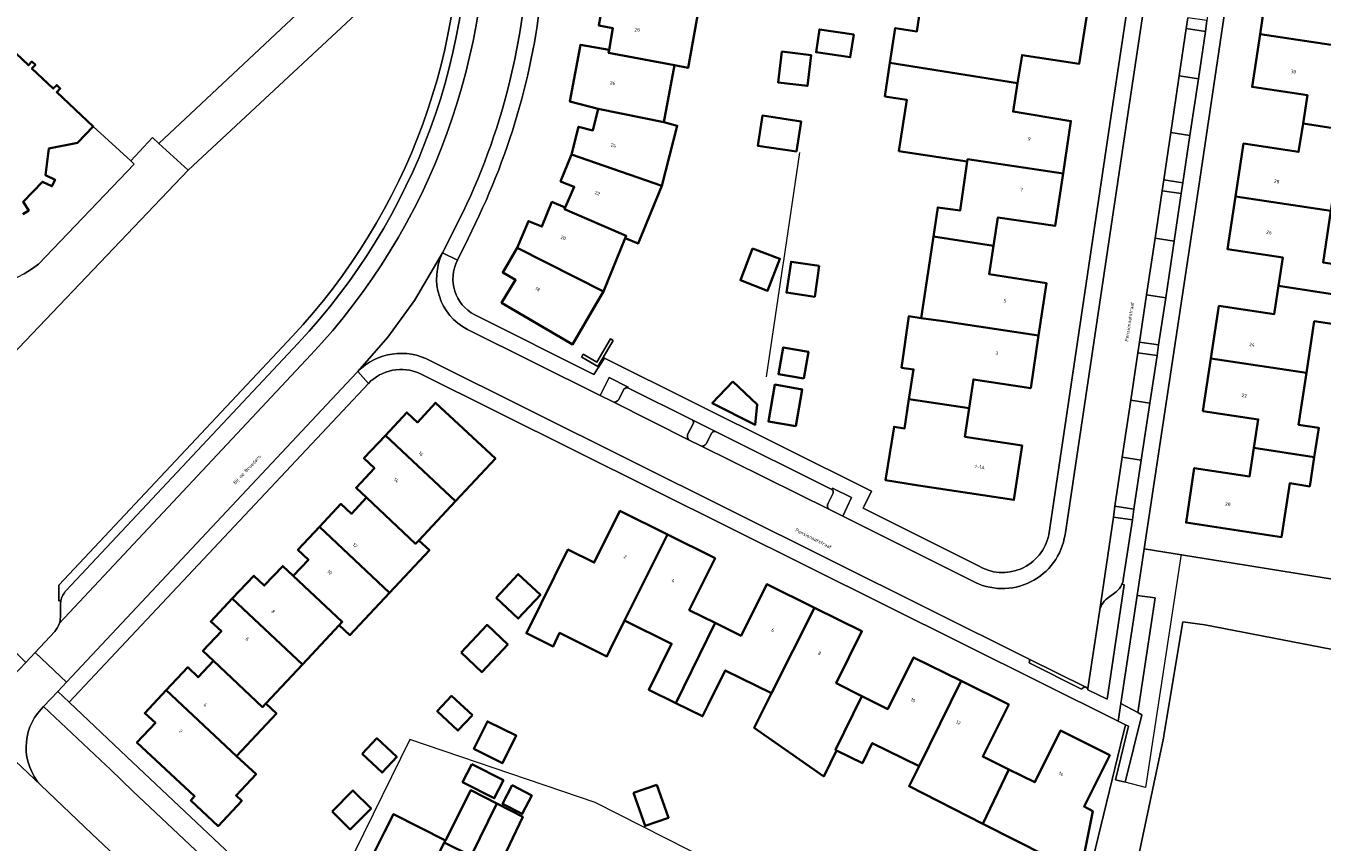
# Model space of a CAD drawing. Header units: metres. Extents: x 197700 to 204338, y 317132 to 325229.
# Tile 589 of 656: x 203223 to 203357, y 317785 to 317870. Entities that reach past the tile are written whole.
import ezdxf
from ezdxf.enums import TextEntityAlignment as Align

# ---------------------------------------------------------------- set-up
doc = ezdxf.new("R2010")
doc.units = ezdxf.units.M
for name, color, linetype, lineweight in [('B-WE-GR-BEPLANTING_CULTUUR_BODEMBEDEKKER-GV', 90, 'Continuous', 18), ('B-WE-GR-BEPLANTING_CULTUUR_BOSPLANTSOEN-GV', 90, 'Continuous', 18), ('B-WE-GR-BEPLANTING_CULTUUR_HEESTERS-GV', 90, 'Continuous', 18), ('B-WE-IE-TERREINAFSCHEIDING_KUNSTMATIG_HEKWERK-G', 20, 'IE-TERREINAFSCHEIDING-KUNSTMATIG', 18), ('B-WE-IE-TERREINAFSCHEIDING_KUNSTMATIG_MUUR-G', 90, 'IE-TERREINAFSCHEIDING-KUNSTMATIG-DICHT', 18), ('B-WE-IE-TERREINAFSCHEIDING_KUNSTMATIG_MUUR-GV', 90, 'Continuous', 18), ('B-WE-OG-BEBOUWING-GV', 7, 'Continuous', 35), ('B-WE-OG-BEBOUWING-T18', 10, 'Continuous', 18), ('B-WE-OG-TERREIN_CULTUURSCHEIDING-GV', 7, 'Continuous', 18), ('B-WE-OG-TERREIN_ERF-GV', 7, 'Continuous', 18), ('B-WE-OG-TOPOGRAFIE-T18', 10, 'Continuous', 18), ('B-WE-VH-VERHARDING_ASFALT-GV', 252, 'Continuous', 18), ('B-WE-VH-VERHARDING_BETONSTRAATSTEEN-GV', 252, 'Continuous', 18), ('B-WE-VH-VERHARDING_GESLOTEN-GV', 252, 'Continuous', 18), ('B-WE-VH-VERHARDING_OPEN-GV', 252, 'Continuous', 18), ('B-WE-VH-VERHARDING_STRAATBAKSTEEN-GV', 252, 'Continuous', 18), ('B-WE-VH-VERHARDING_TEGEL-GV', 252, 'Continuous', 18)]:
    doc.layers.add(name, color=color, linetype=linetype, lineweight=lineweight)
doc.styles.add('NLCS-ISO-M200-T18', font='NLCS-ISO.ttf', dxfattribs={"height": 0.36})
doc.linetypes.add('IE-TERREINAFSCHEIDING-KUNSTMATIG', pattern='A,4,[82,NLCS.SHX,S=0.75,R=90,X=0,Y=0],4,-2', length=10)
doc.linetypes.add('IE-TERREINAFSCHEIDING-KUNSTMATIG-DICHT', pattern='A,8,-1,[82,NLCS.SHX,S=0.75,R=90,X=0,Y=0],-1', length=10)

msp = doc.modelspace()

# ---------------------------------------------------------------- linework, layer by layer
at = {"layer": 'B-WE-GR-BEPLANTING_CULTUUR_BODEMBEDEKKER-GV'}
for points in [[(203285.526, 317832.054), (203285.543, 317832.132), (203283.576, 317833.132), (203282.636, 317831.258)], [(203282.636, 317831.258), (203283.91, 317830.625)], [(203284.571, 317830.849), (203285.1, 317831.919)], [(203292.279, 317828.332), (203291.743, 317827.271)], [(203294.609, 317827.512), (203292.171, 317828.741)], [(203293.679, 317826.329), (203294.211, 317827.378)], [(203291.949, 317826.59), (203293.013, 317826.064)], [(203306.418, 317819.435), (203307.787, 317818.751), (203308.701, 317820.674), (203306.736, 317821.669), (203306.667, 317821.533)], [(203306.783, 317821.134), (203306.258, 317820.095)]]:
    msp.add_lwpolyline(points, dxfattribs=at)
for points in [[(203283.91, 317830.625, 0.4064519), (203284.571, 317830.849)], [(203285.1, 317831.919, -0.2993113), (203285.526, 317832.054)], [(203292.171, 317828.741, -0.4214973), (203292.279, 317828.332)], [(203291.743, 317827.271, 0.4174785), (203291.949, 317826.59)], [(203294.211, 317827.378, -0.3795625), (203294.609, 317827.512)], [(203293.013, 317826.064, 0.4225625), (203293.679, 317826.329)], [(203306.667, 317821.533, -0.3206589), (203306.783, 317821.134)], [(203306.258, 317820.095, 0.4078238), (203306.418, 317819.435)]]:
    msp.add_lwpolyline(points, format="xyb", dxfattribs=at)
at = {"layer": 'B-WE-GR-BEPLANTING_CULTUUR_BOSPLANTSOEN-GV'}
msp.add_lwpolyline([(203343.318, 317758.325), (203344.779, 317757.591), (203354.905, 317768.442), (203357.869, 317771.976), (203362.519, 317798.933), (203362.905, 317801.169), (203363.37, 317804.011), (203345.293, 317807.506), (203343.014, 317807.796), (203341.092, 317796.241), (203341.039, 317795.73), (203334.078, 317762.927)], close=True, dxfattribs=at)
at = {"layer": 'B-WE-GR-BEPLANTING_CULTUUR_HEESTERS-GV'}
for points in [[(203345.527, 317870.126), (203343.531, 317870.396), (203343.37, 317869.288), (203345.367, 317868.991)], [(203341.056, 317853.612), (203340.895, 317852.475), (203342.87, 317852.197), (203343.031, 317853.312)], [(203338.368, 317835.685), (203340.363, 317835.389), (203340.519, 317836.512), (203338.525, 317836.791)], [(203337.948, 317819.492), (203335.984, 317819.804), (203335.826, 317818.665), (203337.802, 317818.375)], [(203336.575, 317795.016), (203329.352, 317765.281), (203334.078, 317762.927), (203341.039, 317795.73), (203341.092, 317796.241), (203343.014, 317807.796), (203345.293, 317807.506), (203363.37, 317804.011), (203364.554, 317811.256), (203339.022, 317815.361), (203338.292, 317810.514), (203340.144, 317810.29), (203338.363, 317798.389), (203338.782, 317798.163), (203337.066, 317791.173), (203336.046, 317791.436), (203337.394, 317796.979), (203337.084, 317797.112)], [(203338.292, 317810.514), (203336.61, 317799.335), (203338.363, 317798.389), (203340.144, 317810.29)]]:
    msp.add_lwpolyline(points, close=True, dxfattribs=at)
for points in [[(203333.199, 317800.904), (203333.173, 317800.763), (203335.18, 317799.79), (203336.937, 317811.653), (203336.721, 317811.694)], [(203336.116, 317810.919), (203335.183, 317810.21)], [(203334.378, 317808.851), (203333.199, 317800.904)]]:
    msp.add_lwpolyline(points, dxfattribs=at)
for points in [[(203336.721, 317811.694, -0.1304195), (203336.116, 317810.919)], [(203335.183, 317810.21, 0.1948056), (203334.378, 317808.851)]]:
    msp.add_lwpolyline(points, format="xyb", dxfattribs=at)
at = {"layer": 'B-WE-IE-TERREINAFSCHEIDING_KUNSTMATIG_HEKWERK-G'}
for points in [[(203342.859, 317814.809), (203339.148, 317790.635), (203337.066, 317791.173)], [(203329.352, 317765.281), (203313.598, 317773.128), (203282.115, 317789.06), (203262.914, 317795.603), (203253.4, 317776.184)], [(203329.352, 317765.281), (203336.575, 317795.016)], [(203337.066, 317791.173), (203336.046, 317791.436)]]:
    msp.add_lwpolyline(points, dxfattribs=at)
at = {"layer": 'B-WE-IE-TERREINAFSCHEIDING_KUNSTMATIG_MUUR-G'}
msp.add_lwpolyline([(203299.878, 317833.204), (203301.606, 317844.828), (203301.664, 317845.224), (203303.331, 317856.436)], dxfattribs=at)
at = {"layer": 'B-WE-IE-TERREINAFSCHEIDING_KUNSTMATIG_MUUR-GV'}
msp.add_lwpolyline([(203280.896, 317835.536), (203280.722, 317835.245), (203280.733, 317835.239), (203282.407, 317834.263), (203283.999, 317836.975), (203283.719, 317837.138), (203282.296, 317834.699)], close=True, dxfattribs=at)
at = {"layer": 'B-WE-OG-BEBOUWING-GV'}
for points in [[(203364.198, 317875.325), (203358.013, 317876.245), (203357.576, 317873.31), (203351.85, 317874.17), (203351.029, 317868.705), (203360.925, 317867.218), (203361.738, 317872.577), (203363.751, 317872.321)], [(203292.897, 317871.571), (203283.016, 317872.542), (203282.498, 317869.605), (203283.974, 317869.329), (203283.572, 317867.073), (203283.522, 317866.79), (203290.339, 317865.492), (203291.766, 317865.237)], [(203325.901, 317863.616), (203326.374, 317866.551), (203332.298, 317865.641), (203333.132, 317871.081), (203320.989, 317872.937), (203317.712, 317873.411), (203316.145, 317873.637), (203315.478, 317868.998), (203313.219, 317869.342), (203312.68, 317865.744)], [(203308.922, 317868.67), (203305.366, 317869.203), (203305.013, 317866.844), (203308.569, 317866.311)], [(203361.724, 317858.481), (203362.188, 317861.544), (203360.112, 317861.859), (203360.925, 317867.218), (203351.029, 317868.705), (203350.208, 317863.239), (203355.934, 317862.379), (203355.482, 317859.442)], [(203289.228, 317859.588), (203290.339, 317865.492), (203283.522, 317866.79), (203283.572, 317867.073), (203280.61, 317867.607), (203279.509, 317861.717), (203282.441, 317860.986)], [(203301.463, 317866.905), (203301.084, 317863.711), (203304.125, 317863.349), (203304.505, 317866.543)], [(203330.612, 317854.269), (203331.427, 317859.705), (203325.429, 317860.681), (203325.901, 317863.616), (203312.68, 317865.744), (203312.158, 317862.26), (203314.416, 317861.909), (203313.61, 317856.589), (203320.693, 317855.524), (203320.726, 317855.751)], [(203289.228, 317859.588), (203282.441, 317860.986), (203281.872, 317858.73), (203280.406, 317859.117), (203279.665, 317856.247), (203289.022, 317852.99), (203290.632, 317859.226)], [(203303.005, 317856.549), (203303.473, 317859.669), (203299.451, 317860.272), (203298.983, 317857.151)], [(203348.479, 317851.901), (203358.374, 317850.406), (203359.188, 317855.765), (203361.264, 317855.45), (203361.345, 317855.986), (203361.702, 317858.339), (203361.724, 317858.481), (203355.482, 317859.442), (203355.03, 317856.505), (203349.305, 317857.37)], [(203279.036, 317850.759), (203278.953, 317850.567), (203285.343, 317847.798), (203285.251, 317847.572), (203286.594, 317847.025), (203289.022, 317852.99), (203279.665, 317856.247), (203278.536, 317853.45), (203279.956, 317852.882)], [(203323.419, 317846.774), (203323.87, 317849.721), (203329.796, 317848.832), (203330.612, 317854.269), (203320.726, 317855.751), (203320.693, 317855.524), (203319.944, 317850.425), (203317.635, 317850.757), (203317.183, 317847.727)], [(203285.251, 317847.572), (203285.343, 317847.798), (203278.953, 317850.567), (203279.036, 317850.759), (203277.651, 317851.329), (203276.618, 317848.76), (203275.219, 317849.343), (203274.062, 317846.579), (203282.997, 317842.033)], [(203359.179, 317841.676), (203359.638, 317844.733), (203357.561, 317845.048), (203358.374, 317850.406), (203348.479, 317851.901), (203347.653, 317846.432), (203353.378, 317845.567), (203352.932, 317842.622)], [(203317.183, 317847.727), (203315.924, 317839.289), (203318.212, 317838.965), (203328.083, 317837.465), (203328.907, 317842.9), (203322.969, 317843.827), (203323.419, 317846.774)], [(203282.247, 317840.763), (203282.997, 317842.033), (203274.062, 317846.579), (203272.545, 317844.022), (203273.877, 317843.247), (203272.436, 317840.881), (203279.497, 317836.714), (203279.764, 317836.556)], [(203298.437, 317846.513), (203297.176, 317843.199), (203300.003, 317842.123), (203301.265, 317845.437)], [(203305.352, 317844.684), (203302.429, 317845.12), (203301.952, 317841.924), (203304.875, 317841.488)], [(203352.932, 317842.622), (203352.486, 317839.676), (203346.762, 317840.545), (203345.936, 317835.094), (203355.833, 317833.593), (203356.647, 317838.952), (203358.723, 317838.637), (203359.179, 317841.676)], [(203320.884, 317829.957), (203321.321, 317832.934), (203327.259, 317832.03), (203328.083, 317837.465), (203318.212, 317838.965), (203315.924, 317839.289), (203314.624, 317839.472), (203313.874, 317834.139), (203315.121, 317833.967), (203314.648, 317830.872)], [(203303.74, 317833.008), (203304.229, 317835.788), (203301.614, 317836.248), (203301.125, 317833.469)], [(203356.645, 317824.873), (203357.107, 317827.918), (203355.02, 317828.235), (203355.833, 317833.593), (203345.936, 317835.094), (203345.109, 317829.643), (203350.843, 317828.773), (203350.395, 317825.82)], [(203296.396, 317832.728), (203294.266, 317830.472), (203298.713, 317828.22), (203298.927, 317830.339)], [(203302.914, 317828.068), (203303.588, 317831.893), (203300.76, 317832.391), (203300.087, 317828.565)], [(203314.648, 317830.872), (203314.187, 317827.854), (203313.097, 317828.017), (203312.226, 317822.47), (203315.645, 317821.933), (203325.523, 317820.439), (203326.369, 317826.078), (203320.447, 317826.979), (203320.884, 317829.957)], [(203260.387, 317827.127), (203267.653, 317820.298), (203271.798, 317824.72), (203265.599, 317830.502), (203263.701, 317828.467), (203262.617, 317829.5)], [(203263.853, 317816.244), (203267.653, 317820.298), (203260.387, 317827.127), (203258.157, 317824.754), (203259.259, 317823.727), (203257.351, 317821.703), (203258.442, 317820.675), (203263.525, 317815.894)], [(203356.645, 317824.873), (203350.395, 317825.82), (203349.948, 317822.867), (203344.214, 317823.737), (203343.356, 317818.083), (203353.252, 317816.581), (203354.098, 317822.158), (203356.185, 317821.841)], [(203258.442, 317820.675), (203256.884, 317818.997), (203255.786, 317820.018), (203253.554, 317817.645), (203260.818, 317810.811), (203264.948, 317815.218), (203263.853, 317816.244), (203263.525, 317815.894)], [(203285.169, 317807.929), (203289.617, 317816.846), (203284.688, 317819.305), (203282.036, 317813.94), (203279.297, 317815.294), (203276.497, 317809.628), (203275.01, 317806.62), (203277.783, 317805.249), (203278.437, 317806.646), (203283.337, 317804.224), (203283.688, 317804.933)], [(203253.554, 317817.645), (203251.321, 317815.271), (203252.414, 317814.243), (203250.849, 317812.561), (203255.926, 317807.785), (203255.613, 317807.452), (203256.708, 317806.426), (203260.818, 317810.811)], [(203294.564, 317807.689), (203291.873, 317809.025), (203294.547, 317814.386), (203289.617, 317816.846), (203285.169, 317807.929), (203290.039, 317805.522), (203287.686, 317800.762), (203290.47, 317799.386)], [(203251.788, 317803.37), (203255.613, 317807.452), (203255.926, 317807.785), (203250.849, 317812.561), (203249.753, 317813.579), (203247.834, 317811.551), (203246.757, 317812.579), (203244.523, 317810.204)], [(203271.857, 317810.289), (203274.159, 317808.132), (203276.46, 317810.587), (203274.159, 317812.744)], [(203304.845, 317809.266), (203299.928, 317811.712), (203297.254, 317806.354), (203294.564, 317807.689), (203290.47, 317799.386), (203293.253, 317798.01), (203293.833, 317799.183), (203295.606, 317802.77), (203300.417, 317800.391)], [(203242.565, 317803.757), (203247.66, 317798.965), (203248.002, 317799.331), (203251.788, 317803.37), (203244.523, 317810.204), (203242.289, 317807.829), (203243.405, 317806.817), (203241.481, 317804.779)], [(203307.151, 317794.476), (203307.039, 317794.531), (203309.774, 317800.104), (203307.094, 317801.448), (203309.763, 317806.819), (203304.845, 317809.266), (203300.417, 317800.391), (203298.617, 317796.818), (203305.807, 317791.779)], [(203268.231, 317804.607), (203270.381, 317802.591), (203273.071, 317805.461), (203270.921, 317807.476)], [(203320.056, 317801.675), (203315.13, 317804.12), (203312.454, 317798.76), (203309.774, 317800.104), (203307.039, 317794.531), (203307.151, 317794.476), (203309.818, 317793.157), (203310.846, 317795.237), (203315.687, 317792.844)], [(203248.002, 317799.331), (203247.66, 317798.965), (203242.565, 317803.757), (203240.986, 317802.064), (203239.903, 317803.1), (203237.676, 317800.721), (203244.974, 317793.891), (203249.104, 317798.298)], [(203315.687, 317792.844), (203314.659, 317790.764), (203322.31, 317786.868), (203324.982, 317792.513), (203322.287, 317793.846), (203324.982, 317799.229), (203320.056, 317801.675)], [(203244.974, 317793.891), (203237.676, 317800.721), (203235.45, 317798.343), (203236.557, 317797.321), (203234.647, 317795.304), (203240.609, 317789.717), (203240.213, 317789.295), (203243.053, 317786.634), (203245.508, 317789.254), (203244.925, 317789.8), (203246.989, 317792.003)], [(203269.399, 317798.122), (203267.257, 317800.13), (203265.76, 317798.533), (203267.902, 317796.525)], [(203269.552, 317794.63), (203272.534, 317793.155), (203273.943, 317796.005), (203270.961, 317797.479)], [(203335.461, 317793.996), (203330.352, 317796.545), (203327.678, 317791.179), (203324.982, 317792.513), (203322.31, 317786.868), (203328.92, 317783.502), (203327.097, 317779.847), (203331.583, 317777.609), (203333.696, 317788.187), (203332.793, 317788.648)], [(203257.974, 317794.112), (203260.04, 317792.175), (203261.559, 317793.796), (203259.493, 317795.732)], [(203269.352, 317793.061), (203268.396, 317791.2), (203271.666, 317789.519), (203272.623, 317791.38)], [(203273.52, 317790.859), (203272.53, 317788.933), (203274.563, 317787.889), (203275.553, 317789.815)], [(203288.525, 317790.923), (203286.104, 317790.072), (203287.307, 317786.649), (203289.728, 317787.5)], [(203254.867, 317788.145), (203256.746, 317786.28), (203258.911, 317788.46), (203257.032, 317790.325)], [(203269.268, 317783.533), (203271.941, 317788.982), (203269.253, 317790.364), (203266.615, 317785.152), (203266.497, 317784.919)], [(203263.713, 317779.313), (203265.732, 317783.337), (203266.497, 317784.919), (203266.615, 317785.152), (203261.216, 317787.86), (203260.308, 317786.051), (203258.292, 317782.032), (203256.05, 317777.563), (203261.471, 317774.844)], [(203271.941, 317788.982), (203269.268, 317783.533), (203271.875, 317782.229), (203272.039, 317782.147), (203272.902, 317783.964), (203274.629, 317787.601)]]:
    msp.add_lwpolyline(points, close=True, dxfattribs=at)
msp.add_lwpolyline([(203222.813, 317850.038), (203223.432, 317850.432), (203222.852, 317851.343), (203224.857, 317853.413), (203225.83, 317852.945), (203226.153, 317853.617), (203225.18, 317854.085), (203225.521, 317856.858), (203228.484, 317857.439), (203230.118, 317859.135), (203226.34, 317862.705), (203226.694, 317863.08), (203226.325, 317863.432), (203225.973, 317863.063), (203223.767, 317865.152), (203224.114, 317865.525), (203223.748, 317865.866), (203223.401, 317865.493), (203220.11, 317868.587)], dxfattribs=at)
at = {"layer": 'B-WE-OG-TERREIN_CULTUURSCHEIDING-GV'}
for points in [[(203250.755, 317837.404, 0.2049348), (203268.029, 317884.886)], [(203226.716, 317809.545, -0.0471515), (203226.76, 317809.969)], [(203226.614, 317807.65, 0.0724409), (203226.706, 317808.256)], [(203226.127, 317806.807, 0.1155602), (203226.614, 317807.65)], [(203224.719, 317798.755, 0.390182), (203224.676, 317790.869)]]:
    msp.add_lwpolyline(points, format="xyb", dxfattribs=at)
for points in [[(203260.776, 317874.029), (203239.942, 317854.607), (203219.529, 317833.223), (203218.614, 317834.096)], [(203226.76, 317809.969), (203226.547, 317809.99), (203226.564, 317811.602), (203250.755, 317837.404)], [(203200.703, 317832.582), (203196.134, 317826.445), (203194.473, 317824.214), (203193.831, 317823.237), (203199.106, 317818.281), (203203.164, 317822.491), (203205.256, 317820.583), (203218.091, 317808.47), (203219.717, 317806.935), (203223.117, 317803.595), (203224.081, 317804.624), (203226.127, 317806.807)], [(203226.706, 317808.256), (203226.716, 317809.545)], [(203231.859, 317792.531), (203231.427, 317792.938), (203224.968, 317799.02), (203224.719, 317798.755)], [(203254.754, 317767.283), (203255.062, 317767.496), (203255.711, 317767.935), (203257.042, 317769.968), (203257.343, 317770.145), (203257.689, 317770.091), (203257.731, 317770.246), (203251.264, 317774.201), (203234.215, 317790.256), (203231.859, 317792.531)], [(203224.676, 317790.869), (203229.983, 317785.825), (203248.643, 317768.216)]]:
    msp.add_lwpolyline(points, dxfattribs=at)
at = {"layer": 'B-WE-OG-TERREIN_ERF-GV'}
for points in [[(203373.139, 318042.708), (203368.67, 318012.763), (203361.903, 317967.156), (203356.136, 317929.18), (203353.877, 317914.268), (203349.528, 317885.56), (203344.644, 317852.713), (203339.022, 317815.361), (203364.554, 317811.256), (203363.37, 317804.011), (203362.905, 317801.169), (203362.519, 317798.933), (203357.869, 317771.976), (203354.905, 317768.442), (203344.779, 317757.591), (203343.318, 317758.325), (203334.078, 317762.927), (203329.352, 317765.281), (203336.575, 317795.016), (203337.084, 317797.112), (203336.333, 317797.496), (203263.959, 317833.535)], [(203329.126, 317816.817), (203335.606, 317860.324), (203340.968, 317895.93)], [(203220.11, 317868.587), (203223.401, 317865.493), (203223.748, 317865.866), (203224.114, 317865.525), (203223.767, 317865.152), (203225.973, 317863.063), (203226.325, 317863.432), (203226.694, 317863.08), (203226.34, 317862.705), (203230.118, 317859.135), (203234.012, 317855.565), (203236.242, 317857.999), (203236.905, 317857.391), (203257.776, 317876.976)], [(203358.723, 317838.637), (203356.647, 317838.952), (203355.833, 317833.593), (203355.02, 317828.235), (203357.107, 317827.918), (203356.645, 317824.873), (203356.185, 317821.841), (203354.098, 317822.158), (203353.252, 317816.581), (203343.356, 317818.083), (203344.214, 317823.737), (203349.948, 317822.867), (203350.395, 317825.82), (203350.843, 317828.773), (203345.109, 317829.643), (203345.936, 317835.094), (203346.762, 317840.545), (203352.486, 317839.676), (203352.932, 317842.622), (203353.378, 317845.567), (203347.653, 317846.432), (203348.479, 317851.901), (203349.305, 317857.37), (203355.03, 317856.505), (203355.482, 317859.442), (203355.934, 317862.379), (203350.208, 317863.239), (203351.029, 317868.705), (203351.85, 317874.17)], [(203333.132, 317871.081), (203332.298, 317865.641), (203326.374, 317866.551), (203325.901, 317863.616), (203325.429, 317860.681), (203331.427, 317859.705), (203330.612, 317854.269), (203329.796, 317848.832), (203323.87, 317849.721), (203323.419, 317846.774), (203322.969, 317843.827), (203328.907, 317842.9), (203328.083, 317837.465), (203327.259, 317832.03), (203321.321, 317832.934), (203320.884, 317829.957), (203320.447, 317826.979), (203326.369, 317826.078), (203325.523, 317820.439), (203315.645, 317821.933), (203312.226, 317822.47), (203313.097, 317828.017), (203314.187, 317827.854), (203314.648, 317830.872), (203315.121, 317833.967), (203313.874, 317834.139), (203314.624, 317839.472), (203315.924, 317839.289), (203317.183, 317847.727), (203317.635, 317850.757), (203319.944, 317850.425), (203320.693, 317855.524), (203313.61, 317856.589), (203314.416, 317861.909), (203312.158, 317862.26), (203312.68, 317865.744), (203313.219, 317869.342), (203315.478, 317868.998), (203316.145, 317873.637)], [(203292.897, 317871.571), (203291.766, 317865.237), (203290.339, 317865.492), (203289.228, 317859.588), (203290.632, 317859.226), (203289.022, 317852.99), (203286.594, 317847.025), (203285.251, 317847.572), (203282.997, 317842.033), (203282.247, 317840.763), (203279.764, 317836.556), (203279.497, 317836.714), (203272.436, 317840.881), (203273.877, 317843.247), (203272.545, 317844.022), (203274.062, 317846.579), (203275.219, 317849.343), (203276.618, 317848.76), (203277.651, 317851.329), (203279.036, 317850.759), (203279.956, 317852.882), (203278.536, 317853.45), (203279.665, 317856.247), (203280.406, 317859.117), (203281.872, 317858.73), (203282.441, 317860.986), (203279.509, 317861.717), (203280.61, 317867.607), (203283.572, 317867.073), (203283.974, 317869.329), (203282.498, 317869.605)], [(203222.961, 317843.863), (203223.716, 317844.34), (203224.427, 317844.88), (203234.357, 317855.249), (203234.012, 317855.565), (203230.118, 317859.135), (203228.484, 317857.439), (203225.521, 317856.858), (203225.18, 317854.085), (203226.153, 317853.617), (203225.83, 317852.945), (203224.857, 317853.413), (203222.852, 317851.343), (203223.432, 317850.432), (203222.813, 317850.038)], [(203270.101, 317849.916), (203268.98, 317847.533), (203267.848, 317845.286)], [(203269.647, 317839.619), (203281.982, 317833.421), (203283.08, 317835.138), (203310.776, 317821.333), (203309.901, 317819.573), (203321.769, 317813.636)], [(203258.632, 317832.503), (203227.608, 317799.487), (203233.611, 317793.823), (203250.414, 317777.965)], [(203328.92, 317783.502), (203322.31, 317786.868), (203314.659, 317790.764), (203315.687, 317792.844), (203310.846, 317795.237), (203309.818, 317793.157), (203307.151, 317794.476), (203305.807, 317791.779), (203298.617, 317796.818), (203300.417, 317800.391), (203295.606, 317802.77), (203293.833, 317799.183), (203293.253, 317798.01), (203290.47, 317799.386), (203287.686, 317800.762), (203290.039, 317805.522), (203285.169, 317807.929), (203283.688, 317804.933), (203283.337, 317804.224), (203278.437, 317806.646), (203277.783, 317805.249), (203275.01, 317806.62), (203276.497, 317809.628), (203279.297, 317815.294), (203282.036, 317813.94), (203284.688, 317819.305), (203289.617, 317816.846), (203294.547, 317814.386), (203291.873, 317809.025), (203294.564, 317807.689), (203297.254, 317806.354), (203299.928, 317811.712), (203304.845, 317809.266), (203309.763, 317806.819), (203307.094, 317801.448), (203309.774, 317800.104), (203312.454, 317798.76), (203315.13, 317804.12), (203320.056, 317801.675), (203324.982, 317799.229), (203322.287, 317793.846), (203324.982, 317792.513), (203327.678, 317791.179), (203330.352, 317796.545), (203335.461, 317793.996), (203332.793, 317788.648), (203333.696, 317788.187), (203331.583, 317777.609)]]:
    msp.add_lwpolyline(points, dxfattribs=at)
for points in [[(203276.84, 317876.385, -0.095521), (203270.101, 317849.916)], [(203267.848, 317845.286, 0.4075486), (203269.647, 317839.619)], [(203263.959, 317833.535, 0.3230865), (203258.632, 317832.503)], [(203321.769, 317813.636, 0.5213135), (203329.126, 317816.817)]]:
    msp.add_lwpolyline(points, format="xyb", dxfattribs=at)
for points in [[(203308.922, 317868.67), (203308.569, 317866.311), (203305.013, 317866.844), (203305.366, 317869.203)], [(203301.463, 317866.905), (203304.505, 317866.543), (203304.125, 317863.349), (203301.084, 317863.711)], [(203303.005, 317856.549), (203298.983, 317857.151), (203299.451, 317860.272), (203303.473, 317859.669)], [(203298.437, 317846.513), (203301.265, 317845.437), (203300.003, 317842.123), (203297.176, 317843.199)], [(203305.352, 317844.684), (203304.875, 317841.488), (203301.952, 317841.924), (203302.429, 317845.12)], [(203280.722, 317835.245), (203280.896, 317835.536), (203282.296, 317834.699), (203283.719, 317837.138), (203283.999, 317836.975), (203282.407, 317834.263), (203280.733, 317835.239)], [(203303.74, 317833.008), (203301.125, 317833.469), (203301.614, 317836.248), (203304.229, 317835.788)], [(203296.396, 317832.728), (203298.927, 317830.339), (203298.713, 317828.22), (203294.266, 317830.472)], [(203302.914, 317828.068), (203300.087, 317828.565), (203300.76, 317832.391), (203303.588, 317831.893)], [(203267.653, 317820.298), (203263.853, 317816.244), (203264.948, 317815.218), (203260.818, 317810.811), (203256.708, 317806.426), (203255.613, 317807.452), (203251.788, 317803.37), (203248.002, 317799.331), (203249.104, 317798.298), (203244.974, 317793.891), (203246.989, 317792.003), (203244.925, 317789.8), (203245.508, 317789.254), (203243.053, 317786.634), (203240.213, 317789.295), (203240.609, 317789.717), (203234.647, 317795.304), (203236.557, 317797.321), (203235.45, 317798.343), (203237.676, 317800.721), (203239.903, 317803.1), (203240.986, 317802.064), (203242.565, 317803.757), (203241.481, 317804.779), (203243.405, 317806.817), (203242.289, 317807.829), (203244.523, 317810.204), (203246.757, 317812.579), (203247.834, 317811.551), (203249.753, 317813.579), (203250.849, 317812.561), (203252.414, 317814.243), (203251.321, 317815.271), (203253.554, 317817.645), (203255.786, 317820.018), (203256.884, 317818.997), (203258.442, 317820.675), (203257.351, 317821.703), (203259.259, 317823.727), (203258.157, 317824.754), (203260.387, 317827.127), (203262.617, 317829.5), (203263.701, 317828.467), (203265.599, 317830.502), (203271.798, 317824.72)], [(203271.857, 317810.289), (203274.159, 317812.744), (203276.46, 317810.587), (203274.159, 317808.132)], [(203268.231, 317804.607), (203270.921, 317807.476), (203273.071, 317805.461), (203270.381, 317802.591)], [(203267.257, 317800.13), (203269.399, 317798.122), (203267.902, 317796.525), (203265.76, 317798.533)], [(203269.552, 317794.63), (203270.961, 317797.479), (203273.943, 317796.005), (203272.534, 317793.155)], [(203260.04, 317792.175), (203257.974, 317794.112), (203259.493, 317795.732), (203261.559, 317793.796)], [(203269.352, 317793.061), (203272.623, 317791.38), (203271.666, 317789.519), (203268.396, 317791.2)], [(203273.52, 317790.859), (203275.553, 317789.815), (203274.563, 317787.889), (203272.53, 317788.933)], [(203288.525, 317790.923), (203289.728, 317787.5), (203287.307, 317786.649), (203286.104, 317790.072)], [(203254.867, 317788.145), (203257.032, 317790.325), (203258.911, 317788.46), (203256.746, 317786.28)], [(203265.732, 317783.337), (203263.713, 317779.313), (203261.471, 317774.844), (203256.05, 317777.563), (203258.292, 317782.032), (203260.308, 317786.051), (203261.216, 317787.86), (203266.615, 317785.152), (203269.253, 317790.364), (203271.941, 317788.982), (203274.629, 317787.601), (203272.902, 317783.964), (203272.039, 317782.147), (203271.875, 317782.229), (203269.268, 317783.533), (203266.497, 317784.919)]]:
    msp.add_lwpolyline(points, close=True, dxfattribs=at)
at = {"layer": 'B-WE-VH-VERHARDING_ASFALT-GV'}
for points in [[(203257.776, 317876.976), (203236.905, 317857.391), (203239.942, 317854.607), (203260.776, 317874.029)], [(203257.56, 317757.099), (203248.643, 317768.216), (203229.983, 317785.825), (203224.676, 317790.869), (203214.09, 317800.887), (203212.509, 317802.358), (203209.073, 317798.832), (203221.736, 317786.851)]]:
    msp.add_lwpolyline(points, dxfattribs=at)
at = {"layer": 'B-WE-VH-VERHARDING_BETONSTRAATSTEEN-GV'}
for points in [[(203327.107, 317803.939, -0.2291206), (203327.098, 317803.55)], [(203332.53, 317800.814, -0.2113925), (203332.91, 317801.048)]]:
    msp.add_lwpolyline(points, format="xyb", dxfattribs=at)
for points in [[(203327.098, 317803.55), (203332.53, 317800.814)], [(203332.91, 317801.048), (203327.107, 317803.939)]]:
    msp.add_lwpolyline(points, dxfattribs=at)
at = {"layer": 'B-WE-VH-VERHARDING_GESLOTEN-GV'}
msp.add_lwpolyline([(203218.614, 317834.096), (203219.529, 317833.223), (203239.942, 317854.607), (203236.905, 317857.391), (203236.242, 317857.999), (203234.012, 317855.565), (203234.357, 317855.249), (203224.427, 317844.88), (203223.716, 317844.34), (203222.961, 317843.863), (203222.166, 317843.454), (203221.34, 317843.116), (203220.486, 317842.851), (203219.614, 317842.661), (203218.728, 317842.548), (203217.835, 317842.513), (203216.943, 317842.555), (203216.058, 317842.675), (203215.187, 317842.872), (203214.337, 317843.144), (203193.597, 317862.527), (203190.626, 317865.304), (203189.996, 317865.893), (203189.65, 317865.703)], dxfattribs=at)
at = {"layer": 'B-WE-VH-VERHARDING_OPEN-GV'}
for points in [[(203343.76, 317858.208), (203344.635, 317864.076), (203342.645, 317864.375), (203341.779, 317858.507)], [(203341.249, 317841.382), (203342.131, 317847.266), (203340.153, 317847.565), (203339.264, 317841.683)], [(203339.617, 317830.476), (203337.631, 317830.778), (203336.745, 317824.87), (203338.72, 317824.571)]]:
    msp.add_lwpolyline(points, close=True, dxfattribs=at)
at = {"layer": 'B-WE-VH-VERHARDING_STRAATBAKSTEEN-GV'}
for points in [[(203263.959, 317833.535), (203336.333, 317797.496), (203336.61, 317799.335), (203338.292, 317810.514), (203339.022, 317815.361), (203344.644, 317852.713), (203349.528, 317885.56), (203353.877, 317914.268), (203352.227, 317914.516), (203351.333, 317908.624), (203350.599, 317903.781), (203350.424, 317902.649)], [(203350.424, 317902.649), (203349.679, 317897.716), (203348.794, 317891.853), (203348.05, 317886.923), (203347.884, 317885.792), (203347.15, 317880.911), (203346.262, 317875.009), (203345.527, 317870.126), (203345.367, 317868.991), (203344.635, 317864.076), (203343.76, 317858.208), (203343.031, 317853.312), (203342.87, 317852.197), (203342.131, 317847.266), (203341.249, 317841.382), (203340.519, 317836.512), (203340.363, 317835.389), (203339.617, 317830.476), (203338.72, 317824.571), (203337.948, 317819.492), (203337.802, 317818.375), (203336.856, 317812.165)], [(203330.816, 317816.823), (203337.359, 317860.612), (203342.658, 317895.928), (203342.682, 317896.076), (203342.703, 317896.23), (203340.968, 317895.93), (203335.606, 317860.324), (203329.126, 317816.817)], [(203342.703, 317896.23), (203342.682, 317896.076), (203342.658, 317895.928), (203337.359, 317860.612), (203330.816, 317816.823)], [(203265.05, 317834.855), (203327.107, 317803.939), (203332.91, 317801.048), (203333.199, 317800.904), (203334.378, 317808.851), (203335.826, 317818.665), (203335.984, 317819.804), (203336.745, 317824.87), (203337.631, 317830.778), (203338.368, 317835.685), (203338.525, 317836.791), (203339.264, 317841.683), (203340.153, 317847.565), (203340.895, 317852.475), (203341.056, 317853.612), (203341.779, 317858.507), (203342.645, 317864.375), (203343.37, 317869.288), (203343.531, 317870.396)], [(203226.127, 317806.807), (203224.081, 317804.624), (203227.354, 317801.565), (203257.423, 317833.633), (203257.477, 317833.69), (203257.53, 317833.744), (203260.641, 317837.297), (203263.422, 317841.114), (203266.321, 317846.055), (203268.446, 317850.28)], [(203268.446, 317850.28), (203266.321, 317846.055), (203267.848, 317845.286), (203268.98, 317847.533), (203270.101, 317849.916)], [(203266.321, 317846.055), (203263.422, 317841.114), (203260.641, 317837.297), (203257.53, 317833.744)], [(203267.848, 317845.286), (203266.321, 317846.055)], [(203321.769, 317813.636), (203309.901, 317819.573), (203310.776, 317821.333), (203283.08, 317835.138), (203281.982, 317833.421), (203269.647, 317839.619)], [(203268.885, 317838.09), (203282.636, 317831.258), (203283.576, 317833.132), (203285.543, 317832.132), (203285.526, 317832.054), (203292.171, 317828.741), (203294.609, 317827.512), (203306.667, 317821.533)], [(203321.191, 317812.057), (203307.787, 317818.751), (203306.418, 317819.435), (203293.013, 317826.064), (203291.949, 317826.59), (203283.91, 317830.625), (203282.636, 317831.258), (203268.885, 317838.09)], [(203250.755, 317837.404), (203226.564, 317811.602), (203226.547, 317809.99), (203226.76, 317809.969)], [(203227.32, 317811.054), (203251.352, 317836.686)], [(203252.665, 317835.464), (203226.614, 317807.65)], [(203257.53, 317833.744), (203258.632, 317832.503)], [(203327.107, 317803.939), (203265.05, 317834.855)], [(203285.1, 317831.919), (203284.571, 317830.849)], [(203292.171, 317828.741), (203285.526, 317832.054)], [(203283.91, 317830.625), (203291.949, 317826.59)], [(203291.743, 317827.271), (203292.279, 317828.332)], [(203294.211, 317827.378), (203293.679, 317826.329)], [(203306.667, 317821.533), (203294.609, 317827.512)], [(203293.013, 317826.064), (203306.418, 317819.435)], [(203306.667, 317821.533), (203306.736, 317821.669), (203308.701, 317820.674), (203307.787, 317818.751), (203321.191, 317812.057)], [(203306.258, 317820.095), (203306.783, 317821.134)], [(203336.856, 317812.165), (203337.802, 317818.375), (203335.826, 317818.665), (203334.378, 317808.851)], [(203336.721, 317811.694), (203336.937, 317811.653), (203335.18, 317799.79), (203333.173, 317800.763), (203333.199, 317800.904), (203332.91, 317801.048)], [(203335.183, 317810.21), (203336.116, 317810.919)], [(203224.719, 317798.755), (203224.968, 317799.02), (203226.44, 317800.59), (203227.354, 317801.565), (203224.081, 317804.624), (203223.117, 317803.595), (203221.804, 317802.194), (203221.032, 317801.371)], [(203332.53, 317800.814), (203327.098, 317803.55)], [(203214.09, 317800.887), (203224.676, 317790.869)]]:
    msp.add_lwpolyline(points, dxfattribs=at)
for points in [[(203268.029, 317884.886, -0.2049348), (203250.755, 317837.404)], [(203251.352, 317836.686, 0.2042259), (203268.953, 317884.862)], [(203270.748, 317884.848, -0.2035868), (203252.665, 317835.464)], [(203275.239, 317879.076, -0.1076575), (203268.446, 317850.28)], [(203268.446, 317850.28, 0.1076575), (203275.239, 317879.076)], [(203270.101, 317849.916, 0.095521), (203276.84, 317876.385)], [(203266.321, 317846.055, 0.4075361), (203268.885, 317838.09)], [(203268.885, 317838.09, -0.4075361), (203266.321, 317846.055)], [(203269.647, 317839.619, -0.4075486), (203267.848, 317845.286)], [(203257.53, 317833.744, -0.3350859), (203265.05, 317834.855)], [(203265.05, 317834.855, 0.3350859), (203257.53, 317833.744)], [(203258.632, 317832.503, -0.3230865), (203263.959, 317833.535)], [(203284.571, 317830.849, -0.4064519), (203283.91, 317830.625)], [(203285.526, 317832.054, 0.2993113), (203285.1, 317831.919)], [(203292.279, 317828.332, 0.4214973), (203292.171, 317828.741)], [(203291.949, 317826.59, -0.4174785), (203291.743, 317827.271)], [(203294.609, 317827.512, 0.3795625), (203294.211, 317827.378)], [(203293.679, 317826.329, -0.4225625), (203293.013, 317826.064)], [(203306.783, 317821.134, 0.3206589), (203306.667, 317821.533)], [(203306.418, 317819.435, -0.4078238), (203306.258, 317820.095)], [(203321.191, 317812.057, 0.5215276), (203330.816, 317816.823)], [(203330.816, 317816.823, -0.5215276), (203321.191, 317812.057)], [(203329.126, 317816.817, -0.5213135), (203321.769, 317813.636)], [(203336.721, 317811.694, 0.0658819), (203336.856, 317812.165)], [(203336.856, 317812.165, -0.0658819), (203336.721, 317811.694)], [(203226.76, 317809.969, -0.1402982), (203227.32, 317811.054)], [(203336.116, 317810.919, 0.1304195), (203336.721, 317811.694)], [(203334.378, 317808.851, -0.1948056), (203335.183, 317810.21)], [(203226.614, 317807.65, -0.1155602), (203226.127, 317806.807)], [(203327.098, 317803.55, 0.2291206), (203327.107, 317803.939)], [(203332.91, 317801.048, 0.2113925), (203332.53, 317800.814)], [(203224.676, 317790.869, -0.390182), (203224.719, 317798.755)]]:
    msp.add_lwpolyline(points, format="xyb", dxfattribs=at)
for points in [[(203342.645, 317864.375), (203344.635, 317864.076), (203345.367, 317868.991), (203343.37, 317869.288)], [(203343.031, 317853.312), (203343.76, 317858.208), (203341.779, 317858.507), (203341.056, 317853.612)], [(203340.895, 317852.475), (203340.153, 317847.565), (203342.131, 317847.266), (203342.87, 317852.197)], [(203339.264, 317841.683), (203338.525, 317836.791), (203340.519, 317836.512), (203341.249, 317841.382)], [(203340.363, 317835.389), (203338.368, 317835.685), (203337.631, 317830.778), (203339.617, 317830.476)], [(203258.632, 317832.503), (203257.53, 317833.744), (203257.477, 317833.69), (203257.423, 317833.633), (203227.354, 317801.565), (203226.44, 317800.59), (203227.608, 317799.487)], [(203335.984, 317819.804), (203337.948, 317819.492), (203338.72, 317824.571), (203336.745, 317824.87)]]:
    msp.add_lwpolyline(points, close=True, dxfattribs=at)
at = {"layer": 'B-WE-VH-VERHARDING_TEGEL-GV'}
for points in [[(203268.953, 317884.862, -0.2042259), (203251.352, 317836.686)], [(203252.665, 317835.464, 0.2035868), (203270.748, 317884.848)], [(203227.32, 317811.054, 0.1402982), (203226.76, 317809.969)], [(203226.76, 317809.969, 0.0471515), (203226.716, 317809.545)], [(203226.706, 317808.256, -0.0724409), (203226.614, 317807.65)]]:
    msp.add_lwpolyline(points, format="xyb", dxfattribs=at)
for points in [[(203251.352, 317836.686), (203227.32, 317811.054)], [(203226.614, 317807.65), (203252.665, 317835.464)], [(203226.716, 317809.545), (203226.706, 317808.256)]]:
    msp.add_lwpolyline(points, dxfattribs=at)
for points in [[(203231.427, 317792.938), (203231.859, 317792.531), (203234.215, 317790.256), (203251.264, 317774.201), (203257.731, 317770.246), (203258.303, 317772.147), (203256.105, 317773.465), (203252.558, 317775.717), (203252.668, 317775.901), (203252.47, 317776.056), (203250.414, 317777.965), (203233.611, 317793.823), (203227.608, 317799.487), (203226.44, 317800.59), (203224.968, 317799.02)], [(203338.363, 317798.389), (203336.61, 317799.335), (203336.333, 317797.496), (203337.084, 317797.112), (203337.394, 317796.979), (203336.046, 317791.436), (203337.066, 317791.173), (203338.782, 317798.163)]]:
    msp.add_lwpolyline(points, close=True, dxfattribs=at)

# ---------------------------------------------------------------- texts
at = {"layer": 'B-WE-OG-BEBOUWING-T18', "style": 'NLCS-ISO-M200-T18'}
for s, rotation, p in [('28', 359, (203286.48, 317869.151)), ('30', 351.5, (203354.49, 317864.82)), ('26', 349.5, (203283.938, 317863.641)), ('9', 351.5, (203327.105, 317857.852)), ('24', 345.6, (203284.037, 317857.18)), ('28', 351.5, (203352.758, 317853.451)), ('22', 338.1, (203282.359, 317852.234)), ('7', 351.5, (203326.317, 317852.599)), ('26', 351.5, (203351.96, 317848.161)), ('20', 337.3, (203278.823, 317847.595)), ('18', 329.4, (203276.164, 317842.283)), ('5', 351.4, (203324.587, 317841.089)), ('24', 351.4, (203350.199, 317836.529)), ('3', 351.4, (203323.76, 317835.635)), ('22', 351.4, (203349.4, 317831.256)), ('16', 316.8, (203264.078, 317825.214)), ('1-1A', 351.5, (203321.99, 317823.852)), ('14', 316.8, (203261.512, 317822.483)), ('20', 351.4, (203347.694, 317820.005)), ('12', 316.8, (203257.247, 317815.733)), ('2', 333.5, (203285.245, 317814.557)), ('10', 316.8, (203254.615, 317812.935)), ('4', 333.5, (203290.214, 317812.078)), ('8', 316.8, (203248.759, 317808.869)), ('6', 333.6, (203300.548, 317806.936)), ('6', 316.8, (203246.084, 317806.025)), ('8', 333.6, (203305.377, 317804.534)), ('10', 333.6, (203315.072, 317799.683)), ('4', 316.9, (203241.726, 317799.194)), ('12', 333.6, (203319.762, 317797.355)), ('2', 316.9, (203239.18, 317796.474)), ('14', 333.5, (203330.416, 317792.043))]:
    msp.add_text(s, height=0.36, rotation=rotation, dxfattribs=at).set_placement(p, align=Align.MIDDLE)
at = {"layer": 'B-WE-OG-TOPOGRAFIE-T18', "style": 'NLCS-ISO-M200-T18'}
for s, rotation, p in [('Pensionaatstraat', 81.4, (203337.487, 317838.904)), ('Bij de Broeders', 46.8, (203246.098, 317823.548)), ('Pensionaatstraat', 333.6, (203304.755, 317816.436))]:
    msp.add_text(s, height=0.36, rotation=rotation, dxfattribs=at).set_placement(p, align=Align.MIDDLE)

doc.saveas('drawing.dxf')
